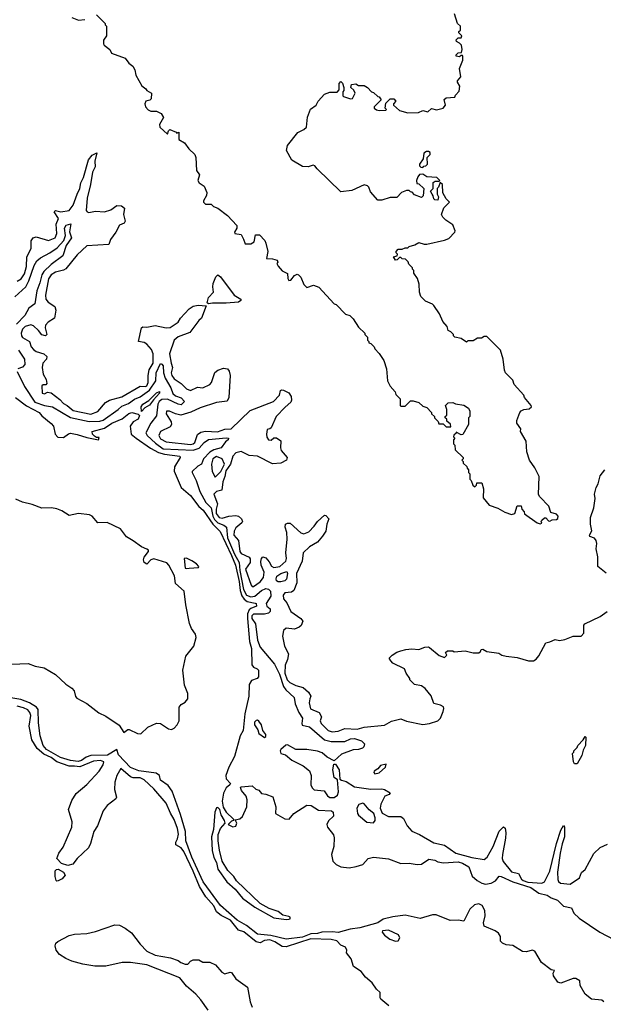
# Model space of a CAD drawing. Extents: x 2380107 to 2585170, y 384273 to 546161.
# Tile 273 of 331: x 2529864 to 2534137, y 462548 to 469762. Entities that reach past the tile are written whole.
import ezdxf

# ---------------------------------------------------------------- set-up
doc = ezdxf.new("R2010")
doc.units = 0

msp = doc.modelspace()

# ---------------------------------------------------------------- linework, layer by layer
at = {"layer": '0CON05XD'}
for points in [[(2530245, 469777.5), (2530295, 469758.8), (2530340, 469765)], [(2530425, 469797.5), (2530490, 469735), (2530490, 469725), (2530500, 469715), (2530500, 469645), (2530478.3, 469611.7), (2530477.5, 469585), (2530483.3, 469575), (2530522.5, 469545), (2530537, 469517), (2530635, 469480), (2530663.6, 469443.6), (2530693, 469423), (2530706.2, 469395), (2530713.8, 469355), (2530757.7, 469277.7), (2530787.5, 469255), (2530793.6, 469243.6), (2530827.5, 469225), (2530827, 469183), (2530817, 469173), (2530787.5, 469165), (2530778.8, 469145), (2530785, 469123.3), (2530805, 469102.5), (2530825, 469092.5), (2530865, 469092.5), (2530900, 469075), (2530916.7, 469045), (2530887.5, 468995), (2530890, 468975), (2530945, 468922.5), (2530953, 468947), (2530963.3, 468956.7), (2531008.3, 468938.3), (2531015, 468930), (2531028.3, 468938.3), (2531030, 468885), (2531069.3, 468859.3), (2531102.5, 468815), (2531146.7, 468775), (2531153.9, 468753.9), (2531157, 468657), (2531180, 468625), (2531167.5, 468585), (2531177, 468567), (2531215, 468542.5), (2531233.8, 468495), (2531232.5, 468475), (2531210, 468435), (2531210, 468425), (2531225, 468410), (2531265, 468410), (2531283, 468393), (2531315, 468382.5), (2531385, 468327.5), (2531452.5, 468255), (2531452.5, 468235), (2531437.5, 468205), (2531440, 468195), (2531485, 468187.5), (2531502.5, 468155), (2531515, 468120), (2531555, 468120), (2531580, 468135), (2531590, 468185), (2531620, 468185), (2531657.5, 468145), (2531666.7, 468125), (2531680, 468065), (2531671.7, 468011.7), (2531715, 468010), (2531749.3, 467999.3), (2531752.5, 467985), (2531747.5, 467975), (2531757, 467957), (2531785, 467922.5), (2531823.6, 467903.6), (2531827, 467867), (2531835, 467852.5), (2531850, 467855), (2531875, 467887.5), (2531895, 467896.7), (2531905, 467893.3), (2531923.3, 467875), (2531943, 467823), (2531965, 467800), (2532015, 467817.5), (2532055, 467802.5), (2532165, 467680), (2532180, 467675), (2532250, 467605), (2532280, 467595), (2532305, 467570), (2532345, 467510), (2532390, 467465), (2532390, 467455), (2532410, 467435), (2532410, 467415), (2532420, 467405), (2532420, 467395), (2532435, 467390), (2532460, 467365), (2532465, 467350), (2532496.4, 467316.4), (2532530, 467265), (2532550, 467205), (2532557.5, 467115), (2532577, 467077), (2532612.5, 467035), (2532617.5, 467015), (2532650, 466985), (2532650, 466935), (2532655, 466930), (2532685, 466930), (2532725, 466970), (2532745, 466970), (2532785, 466957.5), (2532815, 466930), (2532845, 466920), (2532880, 466885), (2532880, 466875), (2532900, 466855), (2532900, 466845), (2532928.3, 466818.3), (2532931.7, 466801.7), (2532965, 466800), (2532985, 466780), (2533020, 466780), (2533018.3, 466798.3), (2532991.7, 466821.7), (2532990, 466835), (2532980, 466845), (2532980, 466855), (2532990, 466865), (2532990, 466905), (2532982.5, 466935), (2533000, 466955), (2533035, 466957.5), (2533055, 466947.5), (2533115, 466937.5), (2533150, 466915), (2533160, 466895), (2533160, 466855), (2533150, 466845), (2533150, 466795), (2533108.3, 466721.7), (2533095, 466720), (2533060, 466740), (2533058.3, 466731.7), (2533041.7, 466718.3), (2533040, 466705), (2533050, 466695), (2533040, 466685), (2533040, 466655), (2533050, 466645), (2533051.7, 466611.7), (2533110, 466555), (2533110, 466545), (2533100, 466535), (2533110, 466525), (2533111.7, 466511.7), (2533138.3, 466488.3), (2533140, 466475), (2533150, 466465), (2533150, 466445), (2533160, 466435), (2533160, 466395), (2533170, 466385), (2533181.7, 466351.7), (2533195, 466340), (2533208.3, 466351.7), (2533211.7, 466368.3), (2533248.3, 466368.3), (2533260, 466325), (2533258.3, 466258.3), (2533300, 466205), (2533365, 466183.3), (2533415, 466153.8), (2533465, 466136.7), (2533490, 466145), (2533505, 466200), (2533535, 466200), (2533540, 466175), (2533557, 466157), (2533560.7, 466140.7), (2533652.5, 466075), (2533675, 466067.5), (2533687.5, 466072.5), (2533682.5, 466085), (2533686.7, 466095), (2533705, 466112.5), (2533715, 466112.5), (2533735, 466090), (2533745, 466087.5), (2533763, 466097), (2533795, 466100), (2533803.6, 466106.4), (2533806, 466125), (2533795, 466140), (2533751.7, 466151.7), (2533738.3, 466198.3), (2533672.5, 466265), (2533663, 466283), (2533666, 466415), (2533635, 466477.5), (2533597.5, 466535), (2533577.5, 466595), (2533572.5, 466675), (2533530, 466745), (2533532.5, 466765), (2533504, 466805), (2533503.9, 466826.1), (2533526.7, 466885), (2533535, 466896.7), (2533555, 466906.7), (2533595, 466910), (2533610, 466925), (2533607.5, 466935), (2533560, 466995), (2533555, 467010), (2533485, 467090), (2533475, 467120), (2533420, 467175), (2533412.5, 467195), (2533403.3, 467275), (2533385, 467340), (2533285, 467440), (2533265, 467440), (2533245, 467430), (2533215, 467430), (2533185, 467410), (2533145, 467410), (2533135, 467400), (2533097, 467427), (2533050, 467435), (2533040, 467445), (2533040, 467455), (2533020, 467475), (2533000, 467485), (2532992.5, 467515), (2532961.7, 467551.7), (2532938.3, 467608.3), (2532895, 467667.5), (2532885, 467677.5), (2532835, 467700), (2532800, 467735), (2532790, 467765), (2532787.5, 467825), (2532777, 467867), (2532750, 467905), (2532750, 467925), (2532740, 467935), (2532740, 467945), (2532711.7, 467971.7), (2532708.3, 467988.3), (2532688.3, 468008.3), (2532665, 468010), (2532655, 468020), (2532645, 468020), (2532628.3, 468001.7), (2532615, 468000), (2532600, 468025), (2532628.3, 468031.7), (2532630, 468045), (2532620, 468055), (2532620, 468065), (2532635, 468080), (2532665, 468080), (2532685, 468090), (2532705, 468090), (2532715, 468100), (2532757, 468113), (2532785, 468130), (2532825, 468117.5), (2532845, 468117.5), (2532975, 468147.5), (2533005, 468160), (2533050, 468205), (2533052.5, 468215), (2533035, 468260), (2532983.6, 468293.6), (2532962.5, 468315), (2532952.5, 468335), (2532970, 468385), (2533010, 468425), (2532985, 468450), (2532963, 468493), (2532960, 468555), (2532941.7, 468568.3), (2532930, 468535), (2532920, 468525), (2532920, 468485), (2532930, 468465), (2532925, 468440), (2532903, 468443), (2532895, 468450), (2532891.7, 468471.7), (2532883.3, 468483.3), (2532872.5, 468505), (2532890, 468525), (2532891.7, 468568.3), (2532905, 468580), (2532935, 468580), (2532940, 468585), (2532917, 468607), (2532845, 468610), (2532815, 468630), (2532791.7, 468628.3), (2532778.3, 468611.7), (2532770, 468585), (2532771.7, 468561.7), (2532785, 468560), (2532822.5, 468525), (2532817, 468473), (2532805, 468460), (2532755, 468480), (2532738.3, 468498.3), (2532725, 468500), (2532715, 468510), (2532695, 468510), (2532660, 468495), (2532625, 468460), (2532575, 468460), (2532515, 468440), (2532485, 468440), (2532431.7, 468501.7), (2532420, 468535), (2532410, 468545), (2532385, 468552.5), (2532295, 468510), (2532215, 468500), (2532040.7, 468670.7), (2532025, 468692.5), (2532013.6, 468696.4), (2531975, 468683.3), (2531935, 468687.5), (2531855, 468732.5), (2531816.7, 468805), (2531825, 468840), (2531900, 468935), (2531945, 468956.7), (2531963.3, 468975), (2531971.7, 469048.3), (2531993.6, 469106.4), (2532033.3, 469135), (2532048.8, 469165), (2532095, 469216.7), (2532135, 469232.5), (2532188.3, 469231.7), (2532201.7, 469248.3), (2532202.5, 469295), (2532215, 469310), (2532227, 469297), (2532237.5, 469265), (2532237, 469243), (2532230, 469235), (2532230, 469205), (2532235, 469200), (2532285, 469182.5), (2532300, 469185), (2532320, 469225), (2532310, 469245)], [(2532310, 469245), (2532287.5, 469265), (2532293, 469287), (2532325, 469292.5), (2532345, 469280), (2532385, 469280), (2532410, 469265), (2532440, 469235), (2532455, 469230), (2532485, 469200), (2532496.4, 469196.4), (2532510, 469175), (2532460, 469125), (2532460, 469115), (2532475, 469102.5), (2532495, 469097.5), (2532545, 469100), (2532550, 469105), (2532540, 469115), (2532545, 469150), (2532575, 469182.5), (2532603, 469183), (2532616.7, 469165), (2532600, 469145), (2532600, 469135), (2532645, 469097.5), (2532705, 469080), (2532783, 469083), (2532815, 469097.5), (2532851.7, 469088.3), (2532878.3, 469111.7), (2532915, 469102.5), (2532965, 469113.3), (2532982.5, 469135), (2532971.7, 469178.3), (2532985, 469190), (2533050, 469195), (2533055, 469210), (2533081.7, 469238.3), (2533087.5, 469275), (2533070, 469305), (2533070, 469315), (2533092.5, 469345), (2533083.3, 469405), (2533107.5, 469465), (2533107.5, 469495), (2533105, 469500), (2533095, 469500), (2533085, 469490), (2533060, 469495), (2533060, 469505), (2533075, 469520), (2533098.3, 469521.7), (2533102.5, 469545), (2533097.5, 469575), (2533085, 469590), (2533061.7, 469601.7), (2533060, 469615), (2533075, 469630), (2533095, 469630), (2533100, 469645), (2533080, 469665), (2533080, 469675), (2533090, 469685), (2533090, 469715), (2533070, 469735), (2533047.5, 469805)], [(2529845, 467845.8), (2529875, 467864.4), (2529899.2, 467900.9), (2529914, 467955), (2529915.4, 468024.6), (2529948.8, 468085), (2529948.3, 468141.7), (2529962.5, 468165), (2529985, 468171.2), (2530075, 468145.6), (2530124.3, 468165), (2530136.6, 468195), (2530130.9, 468265), (2530148.1, 468305), (2530116.7, 468355), (2530125, 468363.3), (2530165, 468355.6), (2530225.3, 468364.7), (2530255, 468402.9), (2530285, 468484.2), (2530303.1, 468525), (2530312.1, 468567.9), (2530330.6, 468605), (2530366.5, 468735), (2530395, 468770), (2530427.3, 468787.3), (2530413.1, 468725), (2530415.7, 468685), (2530395.9, 468645), (2530382.1, 468555), (2530357.8, 468455), (2530350.4, 468365), (2530357.1, 468355), (2530370.3, 468350.3), (2530418.8, 468358.8), (2530485, 468353.5), (2530531.3, 468368.7), (2530575, 468401.4), (2530608.3, 468398.3), (2530632, 468382), (2530623.8, 468335), (2530636.7, 468285), (2530628.3, 468271.7), (2530593.9, 468256.1), (2530566.7, 468205), (2530527.3, 468152.7), (2530517.5, 468115), (2530355, 468105.6), (2530285, 468038.8), (2530202.4, 467937.6), (2530185, 467926.9), (2530125, 467913.3), (2530095, 467893.3), (2530075, 467863.8), (2530051.8, 467745), (2530055.6, 467715), (2530071.7, 467691.7), (2530120, 467660), (2530128.1, 467635), (2530118, 467575), (2530073.2, 467546.8), (2530052.5, 467525), (2530050, 467505), (2530062.5, 467455), (2530053, 467447), (2530025, 467452.5), (2530002.5, 467485), (2529965, 467518.8), (2529945.7, 467525.7), (2529903.1, 467515), (2529883.6, 467495), (2529873.5, 467465), (2529875.7, 467445.7), (2529885, 467433.8), (2529935, 467403.3), (2529948.8, 467365), (2529963.8, 467345), (2529985, 467330.8), (2530040, 467315), (2530062, 467295), (2530058.8, 467275), (2530033.1, 467245), (2530028.9, 467215), (2530035.5, 467165.5), (2530058, 467125), (2530063, 467097), (2530055, 467087.5), (2530035, 467087.5), (2530025, 467080), (2530027.5, 467025), (2530045, 467020), (2530067, 467033), (2530095, 467028.8), (2530158.6, 466978.6), (2530185, 466950), (2530211.2, 466935), (2530255, 466899.5), (2530385, 466871.1), (2530435, 466890.8), (2530493.1, 466956.9), (2530520.8, 466975), (2530612.3, 466997.7), (2530745, 467078.1), (2530784, 467074), (2530795, 467079.5), (2530805.3, 467105), (2530803.8, 467155), (2530812.8, 467197.2), (2530840.9, 467245), (2530840, 467315), (2530829.7, 467345), (2530795, 467383.8), (2530775, 467396.1), (2530734, 467405), (2530755.6, 467504.4), (2530765, 467512.5), (2530795, 467508.5), (2530855, 467520.9), (2530936.6, 467503.4), (2530965, 467506.8), (2531024.5, 467545), (2531041.5, 467575), (2531105, 467644.6), (2531135, 467663.6), (2531169.9, 467670.1), (2531228, 467665), (2531195.7, 467575), (2531175, 467557.5), (2531110.4, 467469.6), (2531025, 467438.8), (2530994.6, 467415), (2530960.4, 467315), (2530971.8, 467245), (2530983.6, 467215), (2530973.9, 467175), (2530977.5, 467155), (2530995, 467130.5), (2531045, 467096.4), (2531085, 467057.3), (2531115, 467046.2), (2531165, 467069.5), (2531205, 467065.5), (2531255, 467088.1), (2531267.5, 467105), (2531292, 467178), (2531313.3, 467195), (2531355, 467208.1), (2531384.3, 467204.3), (2531397.9, 467187.9), (2531405.6, 467154.4), (2531393.8, 466995), (2531383.8, 466966.2), (2531305, 466958.1), (2531185, 466918.5), (2531115.9, 466885.9), (2531043.8, 466863.8), (2531003.6, 466873.6), (2530960, 466895), (2530937.5, 466895), (2530935, 466873.8), (2530972.5, 466815), (2530975.8, 466795), (2530965, 466778), (2530895, 466746), (2530883.1, 466715), (2530895, 466691.8), (2530935, 466668.5), (2531115, 466650.2), (2531135, 466654.1), (2531146.4, 466663.6), (2531165, 466722), (2531189.2, 466740.8), (2531225, 466747.8), (2531313.1, 466743.1), (2531365, 466761.7), (2531411.4, 466765), (2531551.5, 466898.5), (2531721.2, 466965), (2531765, 467011.2), (2531773.8, 467045), (2531780.3, 467049.7), (2531795, 467048.6), (2531835, 467027.5), (2531851.9, 467001.9), (2531854.4, 466975), (2531849.4, 466960.6), (2531807.3, 466922.7), (2531742.5, 466855), (2531705, 466772.5), (2531695, 466763.3), (2531675, 466760), (2531670, 466725), (2531673, 466703), (2531685, 466683.3), (2531705, 466681.2), (2531725, 466697.5), (2531745, 466697.5), (2531776.1, 466676.1), (2531774, 466625), (2531778.8, 466605), (2531821.2, 466555), (2531818, 466535), (2531775, 466513.5), (2531715, 466508.2), (2531603.8, 466565), (2531545, 466569.6), (2531485, 466598.6), (2531445, 466587.5), (2531425.3, 466564.7), (2531406.9, 466505), (2531373, 466457), (2531365.8, 466415), (2531350.2, 466375), (2531344.8, 466315.2), (2531305, 466304.1), (2531285.3, 466285), (2531311.7, 466215), (2531302.3, 466175), (2531302.4, 466145), (2531323.3, 466115), (2531345, 466110.4), (2531395, 466125.4), (2531445, 466128.8), (2531465, 466124.5), (2531486.9, 466105), (2531494.4, 466085), (2531489.4, 466075), (2531445, 466038.1), (2531434.6, 466015), (2531431.9, 465985), (2531465.5, 465945.5), (2531474.6, 465865), (2531485, 465851.1), (2531544.1, 465824.1), (2531552.3, 465812.3), (2531552, 465785), (2531518.1, 465735), (2531558.3, 465618.3), (2531565, 465610), (2531575, 465609.2), (2531625, 465643.6), (2531649.7, 465675), (2531652.8, 465715), (2531632.5, 465765), (2531628.8, 465791.2), (2531633.3, 465815), (2531643.6, 465826.4), (2531665, 465820), (2531690.8, 465790.8), (2531708.1, 465758.1), (2531725, 465748.2), (2531768.1, 465755), (2531811.6, 465795), (2531816, 465815), (2531811.6, 465855), (2531822.3, 465955), (2531820, 466005), (2531806.2, 466045), (2531810, 466065), (2531825, 466073.8), (2531845, 466074), (2531921.5, 466001.5), (2531945, 465996.2), (2531980.2, 466009.8), (2532020, 466050), (2532045, 466086.2), (2532095, 466132.5), (2532105, 466130), (2532127.5, 466105), (2532113.3, 466065), (2532106, 466015), (2532081.3, 465978.7), (2532043.1, 465935), (2531985, 465899.5), (2531938.2, 465855), (2531932.7, 465795), (2531890.4, 465705), (2531893.6, 465635), (2531870.7, 465579.3), (2531853.6, 465566.4), (2531805, 465562), (2531791.9, 465545), (2531795, 465518.8), (2531819.5, 465489.5), (2531848.6, 465425), (2531921.2, 465375), (2531936, 465355), (2531925.6, 465324.4), (2531909.1, 465310.9), (2531875, 465297.5), (2531815, 465302.9), (2531794.1, 465285.9), (2531788.4, 465245), (2531802.7, 465172.7), (2531832.5, 465115), (2531825.6, 465075), (2531806.2, 465033.8), (2531805, 464974), (2531822.7, 464925), (2531841.9, 464905), (2531885, 464884.6), (2531939.1, 464869.1), (2531979.2, 464835), (2531995.7, 464805), (2531989.2, 464785), (2531984.3, 464755.7), (2531993.3, 464713.3), (2532055.7, 464685.7), (2532072.9, 464655), (2532064.4, 464625), (2532070.6, 464605), (2532122, 464555), (2532152.5, 464545), (2532195, 464547.9), (2532245, 464568.5), (2532335, 464564.6), (2532385, 464578.1), (2532535, 464593.5), (2532585, 464622.9), (2532655, 464638.6), (2532695, 464622.2), (2532815, 464598.7), (2532865, 464604.5), (2532925.5, 464624.5), (2532944.2, 464645), (2532965, 464692.5), (2532970, 464715), (2532966.1, 464726.1), (2532945, 464740), (2532895, 464752.5), (2532877, 464807), (2532831.7, 464861.7), (2532805, 464880), (2532755, 464890), (2532720, 464925), (2532720, 464935), (2532693, 464973), (2532680, 465005), (2532596.4, 465046.4), (2532580, 465065), (2532570, 465085), (2532590, 465105), (2532625, 465127.5), (2532655, 465136.7)], [(2532815, 468680), (2532821.7, 468688.3), (2532838.3, 468691.7), (2532850, 468705), (2532848.3, 468751.7), (2532870, 468775), (2532868.3, 468788.3), (2532857, 468797), (2532843, 468797), (2532822.5, 468785), (2532817, 468743), (2532790, 468705), (2532791.7, 468691.7), (2532801.7, 468681.7), (2532815, 468680)], [(2529829, 467731), (2529909.1, 467805), (2529931.7, 467848.3), (2529969, 467961), (2529989.1, 467995), (2530015, 468017.1), (2530085, 468052.9), (2530138.5, 468091.5), (2530186.2, 468143.8), (2530198.7, 468181.3), (2530192.5, 468235), (2530205, 468255.7), (2530237, 468267), (2530227.3, 468207.3), (2530242.5, 468165), (2530203.2, 468106.8), (2530178.7, 468031.3), (2530095, 467969.1), (2530041.5, 467918.5), (2530026, 467894), (2530012.2, 467835), (2529989.3, 467775), (2529975, 467680), (2529931.2, 467648.8), (2529900.9, 467595), (2529839.5, 467530.5)], [(2531245, 467679.2), (2531237, 467687), (2531245, 467727.8), (2531283.3, 467765), (2531277.1, 467805), (2531280.2, 467829.8), (2531300.7, 467879.3), (2531315, 467893.8), (2531335, 467878.8), (2531433, 467743), (2531482, 467715), (2531482.5, 467705), (2531465, 467691.8), (2531375, 467684.6), (2531275, 467686.2), (2531245, 467679.2)], [(2529855, 467340.6), (2529899.2, 467275), (2529902, 467235), (2529885, 467217.5), (2529850, 467205)], [(2529845.8, 467184.2), (2529898.2, 467075), (2529975, 466959.1), (2530045, 466934.2), (2530105, 466925.4), (2530235, 466846.8), (2530371.2, 466818.8), (2530449.6, 466820.4), (2530475, 466827.1), (2530585.8, 466905), (2530610.6, 466929.4), (2530659.3, 466950.7), (2530705, 466982.7), (2530745, 466998.2), (2530815, 467048.4), (2530860.3, 467115), (2530861.8, 467175), (2530895, 467243.3), (2530905, 467239.4), (2530913.9, 467225), (2530916.9, 467175), (2530929.7, 467135), (2530969.2, 467065), (2530984.1, 467024.1), (2531005, 467005.5), (2531045, 466991.9), (2531070, 466965), (2531045, 466941.2), (2531025, 466944.6), (2530945, 466981.8), (2530905, 466980.2), (2530883.8, 466965), (2530874.3, 466945), (2530865, 466860), (2530823.1, 466805), (2530787.5, 466735), (2530798.1, 466715), (2530858.2, 466658.2), (2530915, 466617), (2531135, 466608), (2531177.9, 466622.1), (2531215, 466664.5), (2531245, 466685.4), (2531375, 466698.6), (2531392.5, 466695), (2531391.2, 466685), (2531371.3, 466668.7), (2531338.5, 466625), (2531285, 466610.8), (2531255, 466592.4), (2531210.3, 466545), (2531193.6, 466506.4), (2531168.1, 466491.9), (2531127.5, 466452.5), (2531126.7, 466445), (2531156.1, 466386.1), (2531182.7, 466305), (2531226.4, 466225), (2531265.7, 466185.7), (2531278.5, 466125), (2531290.5, 466100.5), (2531315, 466076.1), (2531359.2, 466059.2), (2531376.9, 466045), (2531385.8, 465965), (2531436, 465845), (2531470, 465785), (2531474.4, 465725.6), (2531502.6, 465587.4), (2531525, 465545.8), (2531555, 465533.1), (2531585, 465537.5), (2531635, 465580.6), (2531665, 465593.9), (2531685, 465590.4), (2531699.3, 465575), (2531701.5, 465538.5), (2531667.2, 465485), (2531672, 465465), (2531697.8, 465445), (2531697.3, 465425), (2531685.2, 465414.8), (2531655, 465406.1), (2531575, 465405.3), (2531563.7, 465395), (2531562.9, 465375), (2531589.1, 465335), (2531605.4, 465215), (2531623.4, 465163.4), (2531729.7, 465039.7), (2531765, 464965.8), (2531795.2, 464875.2), (2531812.1, 464852.1), (2531874.4, 464795), (2531880.4, 464750.4), (2531906.9, 464686.9), (2531935.5, 464645), (2531929.2, 464605), (2531932.7, 464592.7), (2531985, 464580.6), (2532095, 464484.4), (2532145, 464474.4), (2532245, 464474), (2532285, 464492.9), (2532315.5, 464495.5), (2532367, 464477), (2532387.5, 464455), (2532383.3, 464435), (2532373.3, 464425), (2532345, 464414.3), (2532305, 464412), (2532219.3, 464380.7), (2532165, 464332.5), (2532115, 464359.5), (2532079.1, 464389.1), (2532045, 464403.1), (2531965, 464413.8), (2531885.3, 464415.3), (2531825, 464448.9), (2531812.9, 464447.1), (2531774.5, 464415.5), (2531770, 464405), (2531776.1, 464386.1), (2531810, 464375), (2531855, 464335.8), (2531940, 464295), (2531985, 464258.6), (2531997.8, 464225), (2531994.6, 464155), (2532003.9, 464133.9), (2532020.2, 464120.2), (2532092.7, 464112.7), (2532117.5, 464075), (2532135, 464062.2), (2532165, 464062.7), (2532190.8, 464079.2), (2532198.5, 464105), (2532191.7, 464191.7), (2532165, 464210), (2532155.7, 464265), (2532164, 464306), (2532175, 464307.5), (2532202.5, 464265), (2532208.3, 464198.3), (2532219.3, 464189.3), (2532255, 464180), (2532315, 464142.2), (2532435, 464123.1), (2532516.1, 464126.1), (2532535, 464122.5), (2532576.4, 464096.4), (2532570, 464085), (2532537, 464073), (2532508.8, 464015), (2532503.8, 463985), (2532517, 463947), (2532565, 463924.3), (2532655, 463924.2), (2532675, 463910), (2532700, 463855), (2532735.4, 463815.4), (2532792.1, 463792.1), (2532895, 463729.6), (2532973.1, 463713.1), (2533056.2, 463656.2), (2533175, 463622.3), (2533265, 463609.1), (2533285.3, 463624.7), (2533331.5, 463705), (2533375, 463816.7), (2533407, 463847), (2533418.8, 463838.8), (2533422, 463805), (2533420, 463765), (2533397.5, 463645), (2533396.2, 463615), (2533404, 463595), (2533465, 463518), (2533516.2, 463506.2), (2533537.1, 463465), (2533548.8, 463455), (2533585, 463443.5), (2533686.4, 463436.4), (2533705, 463446), (2533746.2, 463523.8), (2533794.5, 463725), (2533825, 463822.5), (2533845, 463856.7), (2533853.3, 463845), (2533852.9, 463775), (2533835.5, 463724.5), (2533821.8, 463655), (2533801.2, 463515), (2533803.2, 463463.2), (2533807.7, 463447.7), (2533824.1, 463434.1), (2533895, 463427.5), (2533962.5, 463475), (2533976.4, 463513.6), (2534003.6, 463536.4), (2534067, 463653), (2534113.6, 463696.4), (2534168.3, 463721.7)], [(2530755, 466892.5), (2530752.5, 466925), (2530765.8, 466945), (2530808.1, 466971.9), (2530865, 467027.1), (2530887.7, 467037.7), (2530888, 467025), (2530842.7, 466977.3), (2530815, 466937.5), (2530780.5, 466919.5), (2530755, 466892.5)], [(2529833.6, 466993.6), (2529912.9, 466932.9), (2530005.3, 466885.2), (2530025, 466859.2), (2530094.2, 466804.2), (2530110, 466785), (2530123.1, 466725), (2530143.3, 466703.3), (2530185, 466700.8), (2530221.4, 466728.6), (2530235, 466732), (2530285, 466722.9), (2530355, 466700), (2530440, 466685), (2530445, 466700), (2530425, 466700), (2530410.7, 466710.7), (2530397.5, 466725), (2530393.3, 466745), (2530485, 466770), (2530538.6, 466805), (2530613, 466837), (2530663.2, 466876.8), (2530685, 466883.6), (2530731.2, 466871.2), (2530741.7, 466861.7), (2530730.8, 466835), (2530693.4, 466816.6), (2530672.9, 466785), (2530680.6, 466725), (2530717.1, 466697.1), (2530821.6, 466621.6), (2530880.6, 466590.6), (2530925, 466577.7), (2531036.2, 466565), (2531039.2, 466555), (2530997.1, 466485), (2530994.2, 466454.2), (2531046.2, 466335), (2531115, 466276.9), (2531175.6, 466195.6), (2531207.7, 466167.7), (2531276.9, 466066.9), (2531331.1, 466011.1), (2531415, 465836), (2531442.7, 465765), (2531471.1, 465645), (2531478.6, 465578.6), (2531491.3, 465541.3), (2531507.1, 465517.1), (2531529.5, 465499.5), (2531587.4, 465487.4), (2531596.2, 465485), (2531598, 465465), (2531555, 465448.2), (2531543.1, 465436.9), (2531532.4, 465407.6), (2531531.1, 465375), (2531547, 465205), (2531561.6, 465155), (2531563.8, 465035), (2531575, 465018), (2531603.3, 465005), (2531611.2, 464995), (2531613, 464947), (2531602.5, 464935), (2531560.7, 464919.3), (2531545, 464892), (2531540.5, 464805), (2531510.9, 464675), (2531499.7, 464555), (2531479, 464515), (2531437.1, 464362.9), (2531395, 464284), (2531373.8, 464225), (2531375, 464198.8), (2531406.7, 464165), (2531403.3, 464155), (2531375, 464134), (2531355.5, 464094.5), (2531346.7, 464035), (2531353.1, 463993.1), (2531376.6, 463956.6), (2531430, 463905), (2531430, 463895), (2531415, 463890), (2531390, 463865), (2531425, 463847.5), (2531445, 463852.5), (2531452.5, 463875), (2531441.7, 463898.3), (2531475, 463906.2), (2531495, 463923.8), (2531525.7, 463994.3), (2531529.2, 464045), (2531522.5, 464072.5), (2531487.5, 464115), (2531480, 464135), (2531485, 464140), (2531565, 464147.5), (2531593, 464123), (2531615, 464117.5), (2531635, 464092.5), (2531667, 464087), (2531717.5, 464067.5), (2531738, 463995), (2531737.5, 463945), (2531805, 463906.2), (2531836.1, 463903.9), (2531870, 463945), (2531965, 464007.5), (2531997.5, 464005), (2532050.7, 463970.7), (2532147.5, 463965), (2532160, 463955), (2532162.5, 463925), (2532125, 463892.5), (2532113.3, 463865), (2532116.7, 463845), (2532160.5, 463790.5), (2532167.3, 463767.3), (2532164, 463705), (2532145.8, 463645), (2532157, 463597), (2532180.9, 463570.9), (2532215, 463556), (2532275, 463547.5), (2532327, 463557), (2532375, 463572.7), (2532415, 463615.6), (2532453.2, 463626.8), (2532565, 463613.2), (2532655, 463580), (2532715, 463581.3), (2532775, 463570.8), (2532806, 463575), (2532858.3, 463611.7), (2532904.3, 463604.3), (2532925, 463592), (2532966.1, 463583.9), (2533075, 463591.8), (2533105, 463582.8), (2533152.9, 463555), (2533175.8, 463485.8), (2533213.8, 463453.8), (2533246.2, 463436.2), (2533275, 463429), (2533315.8, 463434.2), (2533348, 463452), (2533374.1, 463485.9), (2533390, 463485), (2533474.4, 463444.4), (2533605, 463404), (2533665, 463361.6), (2533725, 463348.2), (2533755, 463326.6), (2533800.9, 463310.9), (2533816.2, 463296.2), (2533845, 463267.4), (2533905, 463255.5), (2533920, 463215), (2533959.2, 463179.2), (2534110.9, 463075), (2534215, 463022.9)], [(2531295, 466410), (2531337.2, 466452.7), (2531362.1, 466505), (2531345, 466544.4), (2531305, 466561.2), (2531278.1, 466545), (2531269.2, 466505), (2531272.7, 466452.7), (2531295, 466410)], [(2534157.3, 465707.3), (2534096.7, 465755), (2534095.7, 465825.7), (2534084.5, 465885), (2534089.4, 465925), (2534085.6, 465945), (2534072.1, 465962.1), (2534038.8, 465975), (2534036.7, 465985), (2534053, 466017), (2534042.5, 466065), (2534042.5, 466115), (2534067.5, 466185), (2534077.5, 466255), (2534072.5, 466285), (2534083.8, 466335), (2534098, 466362), (2534115, 466420), (2534147.5, 466465)], [(2529745, 465038.6), (2529925, 465044.4), (2529977.5, 465025), (2530043.6, 465013.6), (2530125.4, 464965.4), (2530202.6, 464892.6), (2530245, 464863.8), (2530262, 464845), (2530272, 464802), (2530281.2, 464791.2), (2530355, 464751.2), (2530443.9, 464683.9), (2530495, 464658.8), (2530592.2, 464592.2), (2530625, 464540), (2530655, 464561.4), (2530665, 464561.4), (2530725, 464532.5), (2530749.8, 464530.2), (2530801.6, 464578.4), (2530865, 464608.5), (2530895, 464605.5), (2530930.4, 464580.4), (2530954, 464565), (2530975, 464561.1), (2530995, 464571.4), (2531017.1, 464595), (2531031.1, 464625), (2531032.5, 464725), (2531045, 464743.8), (2531075, 464761.2), (2531094.2, 464785), (2531095.7, 464825), (2531071.2, 464885), (2531059.2, 464995), (2531080.3, 465099.7), (2531138.6, 465171.4), (2531156.9, 465235), (2531149.9, 465259.9), (2531121.7, 465301.7), (2531107.2, 465337.2), (2531080, 465475), (2531067.6, 465575), (2531005, 465630.8), (2530996.8, 465686.8), (2530955.7, 465765.7), (2530941.7, 465781.7), (2530845, 465810.8), (2530824.3, 465805.7), (2530795, 465772), (2530775, 465783.8), (2530770, 465805), (2530773.8, 465825), (2530806.7, 465865), (2530806.2, 465875), (2530795, 465883.3), (2530755, 465900), (2530694.4, 465944.4), (2530645, 465971.9), (2530602.8, 466032.8), (2530505, 466078.7), (2530435, 466075.8), (2530395, 466124.4), (2530375, 466135.4), (2530295, 466143.6), (2530225, 466128.6), (2530172.7, 466162.7), (2530135, 466177.1), (2530095.4, 466185.4), (2530025, 466183.8), (2529955, 466209.6), (2529885, 466226.1), (2529835, 466249.8)], [(2531085, 465740), (2531105, 465744.5), (2531172.5, 465747.5), (2531176, 465755), (2531158.1, 465775), (2531125, 465797.1), (2531085, 465816.5), (2531066.7, 465815), (2531074.5, 465744.5), (2531085, 465740)], [(2531755, 465642.3), (2531745, 465650), (2531741.3, 465665), (2531746.4, 465683.6), (2531775, 465704.5), (2531818.8, 465718.8), (2531824.3, 465704.3), (2531817.3, 465662.7), (2531805, 465651.1), (2531775, 465643.4), (2531755, 465642.3)], [(2532655, 465136.7), (2532691.7, 465148.3), (2532735, 465152.5), (2532785, 465147.5), (2532830, 465165), (2532855, 465166), (2532865, 465163.3), (2532935, 465103.3), (2532975, 465090), (2532990, 465105), (2532982.5, 465125), (2532995, 465137.5), (2533035, 465137.5), (2533045, 465130), (2533125, 465136.7), (2533183.9, 465123.9), (2533225, 465122.5), (2533238.3, 465131.7), (2533241.7, 465148.3), (2533255, 465150), (2533283, 465133), (2533371.7, 465121.7), (2533395, 465106.7), (2533425, 465097.5), (2533505, 465088.8), (2533590, 465065), (2533625, 465064), (2533645, 465076.7), (2533665, 465101.2), (2533715, 465197.5), (2533745, 465202.5), (2533785, 465220), (2533815, 465214), (2533855, 465220), (2533915, 465246.2), (2533975, 465244.2), (2533995, 465267.5), (2533994, 465325), (2534001.2, 465335), (2534115, 465390), (2534164.7, 465425.3)], [(2529935, 464757.7), (2529872.2, 464782.2), (2529725, 464804.6)], [(2532566.4, 462536.4), (2532507.5, 462585), (2532502.5, 462595), (2532503.3, 462635), (2532475, 462658.8), (2532443.8, 462705), (2532395, 462746.2), (2532365, 462786.7), (2532307.5, 462825), (2532290.7, 462880.7), (2532257.5, 462925), (2532260, 462945), (2532250, 462965), (2532215, 462980), (2532185, 463012.5), (2532145, 463023.3), (2531995, 463028.3), (2531815, 462968), (2531785, 462972), (2531731.4, 463005), (2531695, 463018.8), (2531655, 463014.6), (2531625, 462998.5), (2531595, 463006.1), (2531505, 463079.2), (2531465, 463092), (2531406.9, 463165), (2531337.7, 463197.7), (2531304, 463225), (2531285, 463268), (2531225.5, 463335.5), (2531180.7, 463410.7), (2531135, 463522.5), (2531065, 463667.8), (2531045, 463694.4), (2531007.5, 463715), (2531006.7, 463735), (2531018.8, 463761.2), (2531026.6, 463795), (2531018.7, 463835), (2530995, 463901.2), (2530967.3, 463947.3), (2530935, 464022), (2530845, 464125.8), (2530775, 464193.3), (2530745, 464206.4), (2530695, 464207.8), (2530675, 464214.4), (2530605, 464275.8), (2530575.3, 464225), (2530560.5, 464175), (2530557.7, 464122.3), (2530572.5, 464065), (2530566.4, 464053.6), (2530504.6, 464005.4), (2530474.5, 463965.5), (2530433.8, 463855), (2530406.7, 463815), (2530382.5, 463725), (2530367.5, 463695), (2530283.3, 463615), (2530253.3, 463575), (2530215, 463564.4), (2530168.9, 463578.9), (2530135.6, 463615), (2530149.1, 463655), (2530181.3, 463698.7), (2530244.6, 463845), (2530246.9, 463885), (2530221.1, 463975), (2530245, 464041.2), (2530278.3, 464091.7), (2530355, 464157.5), (2530445, 464255.7), (2530475, 464302.5), (2530479.1, 464325), (2530455, 464334.6), (2530405, 464328.5), (2530305, 464286.9), (2530265, 464293.6), (2530225, 464291.4), (2530135, 464324.6), (2530095, 464355.7), (2530039.7, 464379.7), (2529990.8, 464420.8), (2529952.7, 464485), (2529933.3, 464585), (2529944.5, 464665), (2529938.8, 464685), (2529922.2, 464705), (2529890.8, 464720.8), (2529845, 464733.4)], [(2534140, 462565), (2534127, 462577), (2534050, 462585), (2534005, 462622.5), (2533967.5, 462685), (2533965, 462720), (2533936.7, 462736.7), (2533915, 462735.8), (2533827, 462703), (2533805, 462709.7), (2533772.5, 462755), (2533770.8, 462775), (2533780, 462795), (2533755, 462800), (2533683.7, 462853.7), (2533635, 462938), (2533615, 462944.3), (2533575, 462931.2), (2533545, 462934), (2533475, 462977.5), (2533425, 462982.5), (2533397.5, 462995), (2533385, 463010), (2533383.3, 463045), (2533368.3, 463068.3), (2533345.7, 463085.7), (2533265, 463120), (2533260, 463145), (2533271.1, 463195), (2533268.2, 463235), (2533250.6, 463270.6), (2533225, 463282.6), (2533193.1, 463276.9), (2533160, 463245), (2533115, 463156.7), (2533074.1, 463164.1), (2533015, 463162.5), (2532913.9, 463203.9), (2532885, 463202), (2532795, 463177.1), (2532685, 463200.4), (2532595, 463188.8), (2532525, 463172.3), (2532485, 463144.8), (2532355, 463108.1), (2532282.5, 463097.5), (2532195, 463074.8), (2532155, 463077.5), (2532075, 463077), (2532045, 463067.1), (2531995, 463063.4), (2531935, 463038.9), (2531815, 463025.6), (2531702.4, 463052.4), (2531605, 463061.3), (2531524.9, 463124.9), (2531454.9, 463164.9), (2531335, 463270.5), (2531207.7, 463445), (2531123.1, 463625), (2531079.3, 463745), (2531077.2, 463815), (2531041.1, 463938.9), (2530979.3, 464109.3), (2530951.1, 464151.1), (2530895, 464190), (2530887.5, 464225), (2530862.3, 464242.3), (2530735, 464257.2), (2530675, 464282.9), (2530588, 464375), (2530575.4, 464415.4), (2530507, 464373), (2530385, 464369.6), (2530351.1, 464358.9), (2530315, 464333.4), (2530292.6, 464327.4), (2530235, 464333), (2530162.2, 464355), (2530058.9, 464415), (2530035.3, 464445), (2530013.9, 464515), (2530001.1, 464611.1), (2529998.1, 464708.1), (2529985.8, 464725.8), (2529935, 464757.7)], [(2531655, 464503.3), (2531665, 464510), (2531666.2, 464525), (2531643, 464553), (2531633.3, 464595), (2531615, 464622.5), (2531605, 464630), (2531595, 464627.5), (2531583.3, 464615), (2531583.3, 464595), (2531608.3, 464558.3), (2531615, 464532.5), (2531655, 464503.3)], [(2533945, 464310), (2533925, 464310), (2533917.5, 464325), (2533910, 464385), (2533920, 464395), (2533920, 464405), (2533945, 464430), (2533950, 464445), (2533990, 464485), (2534005, 464510), (2534010, 464505), (2534006.2, 464445), (2533989.5, 464410.5), (2533979.5, 464370.5), (2533945, 464310)], [(2532465, 464237.5), (2532495, 464243.3), (2532542.5, 464285), (2532546.4, 464306.4), (2532505, 464296.7), (2532486.4, 464273.6), (2532460, 464255), (2532457.5, 464245), (2532465, 464237.5)], [(2532455, 463877.5), (2532466.7, 463895), (2532467.5, 463915), (2532457.5, 463945), (2532421.8, 463971.8), (2532385, 464016.2), (2532375, 464021.2), (2532347.7, 464012.3), (2532332, 463985), (2532336, 463945), (2532343.3, 463933.3), (2532405, 463883.3), (2532455, 463877.5)], [(2531815, 463167.8), (2531835, 463170.8), (2531843.3, 463175), (2531843.3, 463185), (2531835, 463191.2), (2531790.9, 463200.9), (2531755, 463228.5), (2531690.4, 463250.4), (2531625, 463285.8), (2531452, 463452), (2531430.5, 463485), (2531388, 463528), (2531347.2, 463597.2), (2531325.9, 463675.9), (2531316.5, 463745), (2531317.1, 463792.9), (2531334.6, 463835.4), (2531367.5, 463875), (2531362.5, 463895), (2531339.2, 463935), (2531328, 463975), (2531315, 463990), (2531305, 463986.2), (2531292.2, 463955), (2531282, 463828), (2531268.6, 463775), (2531271.8, 463675), (2531285, 463624), (2531305.5, 463585.5), (2531315, 463538.6), (2531380.4, 463445), (2531441.1, 463391.1), (2531495.5, 463325), (2531585, 463260.5), (2531725, 463181.4), (2531815, 463167.8)], [(2530135, 463450), (2530130, 463455), (2530123.3, 463485), (2530123.3, 463525), (2530132.5, 463535), (2530145, 463537.5), (2530183.8, 463515), (2530196.2, 463495), (2530175, 463467.5), (2530145, 463452.5), (2530135, 463450)], [(2531243.9, 462503.9), (2531190.5, 462580.5), (2531152.7, 462622.7), (2531085, 462680), (2531035, 462742.5), (2530795, 462837.5), (2530675, 462853.3), (2530615, 462853.3), (2530495, 462826), (2530415, 462825.8), (2530325, 462840.8), (2530244.3, 462864.3), (2530202.3, 462882.3), (2530155, 462912.5), (2530130, 462945), (2530122.5, 462975), (2530127.5, 462995), (2530141.7, 463008.3), (2530225, 463052.5), (2530265, 463061.2), (2530355, 463066.2), (2530418, 463082), (2530560.7, 463129.3), (2530595, 463126.7), (2530635.8, 463105.8), (2530681.7, 463071.7), (2530745, 462987.5), (2530795, 462937.5), (2530855, 462907.5), (2530967, 462887), (2531025, 462867.5), (2531043, 462853), (2531075, 462842.5), (2531095, 462842.5), (2531115, 462862.5), (2531135, 462872.5), (2531175, 462872.5), (2531205, 462857.5), (2531256.1, 462856.1), (2531297.3, 462837.3), (2531343.6, 462783.6), (2531365, 462770), (2531405, 462783.3), (2531415, 462780), (2531445, 462733.3), (2531532.3, 462672.3), (2531550, 462565), (2531566.7, 462526.7)], [(2532615, 463010), (2532635, 463012.5), (2532646.7, 463035), (2532636.1, 463056.1), (2532565, 463091.2), (2532520, 463085), (2532517.5, 463075), (2532534.1, 463054.1), (2532573.9, 463023.9), (2532615, 463010)]]:
    msp.add_lwpolyline(points, dxfattribs=at)

doc.saveas('drawing.dxf')
